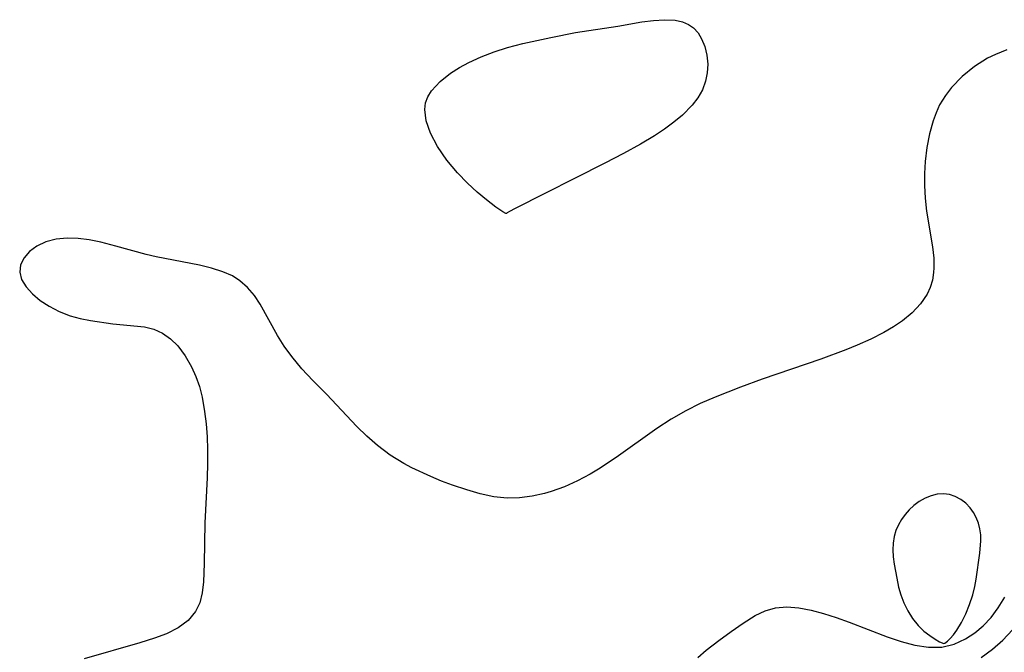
# Model space of a CAD drawing. Header units: metres. Extents: x 1073367 to 1082519, y 1569854 to 1574957.
# Tile 337 of 656: x 1075763 to 1075875, y 1573620 to 1573693. Entities that reach past the tile are written whole.
import ezdxf

# ---------------------------------------------------------------- set-up
doc = ezdxf.new("R2010")
doc.units = ezdxf.units.M
doc.layers.add('CGG_CurvaNivelLidar_v1', color=253, linetype='Continuous', lineweight=30)

msp = doc.modelspace()

# ---------------------------------------------------------------- linework, layer by layer
at = {"layer": 'CGG_CurvaNivelLidar_v1'}
for p, q in [((1075831.216, 1573691.9813, 67), (1075833.9844, 1573692.4432, 67)), ((1075833.9844, 1573692.4432, 67), (1075835.2947, 1573692.6221, 67)), ((1075835.2947, 1573692.6221, 67), (1075836.5397, 1573692.7085, 67)), ((1075836.5397, 1573692.7085, 67), (1075837.7846, 1573692.6442, 67)), ((1075837.7846, 1573692.6442, 67), (1075838.6261, 1573692.458, 67)), ((1075838.6261, 1573692.458, 67), (1075839.3003, 1573692.1695, 67)), ((1075839.3003, 1573692.1695, 67), (1075839.8795, 1573691.7649, 67)), ((1075823.573, 1573690.6798, 67), (1075826.3707, 1573691.2341, 67)), ((1075826.3707, 1573691.2341, 67), (1075831.216, 1573691.9813, 67)), ((1075839.8795, 1573691.7649, 67), (1075840.388, 1573691.1981, 67)), ((1075840.388, 1573691.1981, 67), (1075840.7911, 1573690.5224, 67)), ((1075818.6071, 1573689.5094, 67), (1075820.3776, 1573689.9695, 67)), ((1075820.3776, 1573689.9695, 67), (1075823.573, 1573690.6798, 67)), ((1075840.7911, 1573690.5224, 67), (1075841.156, 1573689.6298, 67)), ((1075815.6061, 1573688.4595, 67), (1075817.0803, 1573689.0235, 67)), ((1075817.0803, 1573689.0235, 67), (1075818.6071, 1573689.5094, 67)), ((1075841.156, 1573689.6298, 67), (1075841.4009, 1573688.6558, 67)), ((1075874.3889, 1573688.7312, 67.5), (1075873.4928, 1573688.2884, 67.5)), ((1075875.7062, 1573689.2409, 67.5), (1075874.3889, 1573688.7312, 67.5)), ((1075813.1132, 1573687.2234, 67), (1075814.2016, 1573687.8161, 67)), ((1075814.2016, 1573687.8161, 67), (1075815.6061, 1573688.4595, 67)), ((1075841.4009, 1573688.6558, 67), (1075841.5052, 1573687.6284, 67)), ((1075841.5052, 1573687.6284, 67), (1075841.4547, 1573686.6434, 67)), ((1075873.4928, 1573688.2884, 67.5), (1075871.984, 1573687.3412, 67.5)), ((1075810.8955, 1573685.6261, 67), (1075812.1007, 1573686.5764, 67)), ((1075812.1007, 1573686.5764, 67), (1075813.1132, 1573687.2234, 67)), ((1075841.4547, 1573686.6434, 67), (1075841.2552, 1573685.6583, 67)), ((1075871.984, 1573687.3412, 67.5), (1075870.5968, 1573686.2156, 67.5)), ((1075809.9258, 1573684.5678, 67), (1075810.8955, 1573685.6261, 67)), ((1075841.2552, 1573685.6583, 67), (1075840.8986, 1573684.6973, 67)), ((1075870.5968, 1573686.2156, 67.5), (1075869.3609, 1573684.934, 67.5)), ((1075809.496, 1573683.8743, 67), (1075809.9258, 1573684.5678, 67)), ((1075840.8986, 1573684.6973, 67), (1075840.3793, 1573683.7828, 67)), ((1075869.3609, 1573684.934, 67.5), (1075868.6764, 1573684.0431, 67.5)), ((1075809.1557, 1573682.4206, 67), (1075809.2438, 1573683.1986, 67)), ((1075809.2438, 1573683.1986, 67), (1075809.496, 1573683.8743, 67)), ((1075840.3793, 1573683.7828, 67), (1075839.7175, 1573682.916, 67)), ((1075868.6764, 1573684.0431, 67.5), (1075868.0187, 1573682.9539, 67.5)), ((1075809.3182, 1573681.1334, 67), (1075809.1557, 1573682.4206, 67)), ((1075839.7175, 1573682.916, 67), (1075838.6239, 1573681.8031, 67)), ((1075867.6064, 1573682.0704, 67.5), (1075867.2623, 1573681.1473, 67.5)), ((1075868.0187, 1573682.9539, 67.5), (1075867.6064, 1573682.0704, 67.5)), ((1075809.7963, 1573679.7401, 67), (1075809.3182, 1573681.1334, 67)), ((1075837.6307, 1573680.9697, 67), (1075836.5541, 1573680.176, 67)), ((1075838.6239, 1573681.8031, 67), (1075837.6307, 1573680.9697, 67)), ((1075867.2623, 1573681.1473, 67.5), (1075866.8404, 1573679.6396, 67.5)), ((1075810.6141, 1573678.1909, 67), (1075809.7963, 1573679.7401, 67)), ((1075836.5541, 1573680.176, 67), (1075835.4116, 1573679.4166, 67)), ((1075835.4116, 1573679.4166, 67), (1075833.795, 1573678.4503, 67)), ((1075866.8404, 1573679.6396, 67.5), (1075866.5432, 1573678.0773, 67.5)), ((1075811.6724, 1573676.6552, 67), (1075810.6141, 1573678.1909, 67)), ((1075833.795, 1573678.4503, 67), (1075831.8651, 1573677.3933, 67)), ((1075866.5432, 1573678.0773, 67.5), (1075866.3584, 1573676.4802, 67.5)), ((1075812.8921, 1573675.1937, 67), (1075811.6724, 1573676.6552, 67)), ((1075831.8651, 1573677.3933, 67), (1075829.7538, 1573676.2949, 67)), ((1075866.3584, 1573676.4802, 67.5), (1075866.2849, 1573675.1188, 67.5)), ((1075814.0224, 1573674.0239, 67), (1075812.8921, 1573675.1937, 67)), ((1075829.7538, 1573676.2949, 67), (1075819.4759, 1573671.1147, 67)), ((1075866.2849, 1573675.1188, 67.5), (1075866.2823, 1573673.7545, 67.5)), ((1075815.1512, 1573672.9798, 67), (1075814.0224, 1573674.0239, 67)), ((1075816.2153, 1573672.0869, 67), (1075815.1512, 1573672.9798, 67)), ((1075866.2823, 1573673.7545, 67.5), (1075866.3573, 1573672.2773, 67.5)), ((1075817.2844, 1573671.2736, 67), (1075816.2153, 1573672.0869, 67)), ((1075866.3573, 1573672.2773, 67.5), (1075866.5103, 1573670.8201, 67.5)), ((1075818.0757, 1573670.7356, 67), (1075817.2844, 1573671.2736, 67)), ((1075818.4065, 1573670.5424, 67), (1075818.0757, 1573670.7356, 67)), ((1075818.8506, 1573670.7746, 67), (1075818.5579, 1573670.595, 67)), ((1075819.4759, 1573671.1147, 67), (1075818.8506, 1573670.7746, 67)), ((1075866.5103, 1573670.8201, 67.5), (1075867.1876, 1573666.7275, 67.5)), ((1075818.5, 1573670.5206, 67), (1075818.4065, 1573670.5424, 67)), ((1075818.5579, 1573670.595, 67), (1075818.5, 1573670.5206, 67)), ((1075767.0006, 1573667.5896, 67.5), (1075765.8255, 1573667.277, 67.5)), ((1075768.2754, 1573667.7238, 67.5), (1075767.0006, 1573667.5896, 67.5)), ((1075769.512, 1573667.682, 67.5), (1075768.2754, 1573667.7238, 67.5)), ((1075770.7903, 1573667.5102, 67.5), (1075769.512, 1573667.682, 67.5)), ((1075772.0979, 1573667.2419, 67.5), (1075770.7903, 1573667.5102, 67.5)), ((1075763.9579, 1573666.1832, 67.5), (1075763.3282, 1573665.4585, 67.5)), ((1075764.7898, 1573666.7976, 67.5), (1075763.9579, 1573666.1832, 67.5)), ((1075765.8255, 1573667.277, 67.5), (1075764.7898, 1573666.7976, 67.5)), ((1075773.8079, 1573666.8031, 67.5), (1075772.0979, 1573667.2419, 67.5)), ((1075777.2871, 1573665.8432, 67.5), (1075773.8079, 1573666.8031, 67.5)), ((1075867.1876, 1573666.7275, 67.5), (1075867.3343, 1573665.4326, 67.5)), ((1075763.3282, 1573665.4585, 67.5), (1075762.9366, 1573664.6623, 67.5)), ((1075778.4405, 1573665.5651, 67.5), (1075777.2871, 1573665.8432, 67.5)), ((1075783.3812, 1573664.6197, 67.5), (1075778.4405, 1573665.5651, 67.5)), ((1075867.3343, 1573665.4326, 67.5), (1075867.3633, 1573664.3339, 67.5)), ((1075762.9366, 1573664.6623, 67.5), (1075762.8317, 1573663.829, 67.5)), ((1075784.7576, 1573664.2944, 67.5), (1075783.3812, 1573664.6197, 67.5)), ((1075786.0572, 1573663.8792, 67.5), (1075784.7576, 1573664.2944, 67.5)), ((1075867.3633, 1573664.3339, 67.5), (1075867.3307, 1573663.7797, 67.5)), ((1075762.8317, 1573663.829, 67.5), (1075763.0537, 1573662.9831, 67.5)), ((1075763.0537, 1573662.9831, 67.5), (1075763.5567, 1573662.1502, 67.5)), ((1075787.1463, 1573663.3858, 67.5), (1075786.0572, 1573663.8792, 67.5)), ((1075788.0171, 1573662.8289, 67.5), (1075787.1463, 1573663.3858, 67.5)), ((1075788.8875, 1573662.0671, 67.5), (1075788.0171, 1573662.8289, 67.5)), ((1075867.1874, 1573662.8942, 67.5), (1075866.9366, 1573662.0812, 67.5)), ((1075867.3307, 1573663.7797, 67.5), (1075867.1874, 1573662.8942, 67.5)), ((1075763.5567, 1573662.1502, 67.5), (1075764.2818, 1573661.3483, 67.5)), ((1075789.6621, 1573661.1592, 67.5), (1075788.8875, 1573662.0671, 67.5)), ((1075866.9366, 1573662.0812, 67.5), (1075866.579, 1573661.3069, 67.5)), ((1075764.2818, 1573661.3483, 67.5), (1075765.182, 1573660.5964, 67.5)), ((1075765.182, 1573660.5964, 67.5), (1075766.2189, 1573659.9154, 67.5)), ((1075790.3416, 1573660.1518, 67.5), (1075789.6621, 1573661.1592, 67.5)), ((1075866.579, 1573661.3069, 67.5), (1075865.831, 1573660.1907, 67.5)), ((1075766.2189, 1573659.9154, 67.5), (1075767.3626, 1573659.3243, 67.5)), ((1075792.3052, 1573656.5708, 67.5), (1075790.3416, 1573660.1518, 67.5)), ((1075865.831, 1573660.1907, 67.5), (1075864.885, 1573659.1746, 67.5)), ((1075767.3626, 1573659.3243, 67.5), (1075768.5885, 1573658.846, 67.5)), ((1075768.5885, 1573658.846, 67.5), (1075769.7464, 1573658.5243, 67.5)), ((1075769.7464, 1573658.5243, 67.5), (1075770.9313, 1573658.2825, 67.5)), ((1075864.885, 1573659.1746, 67.5), (1075863.7759, 1573658.2572, 67.5)), ((1075770.9313, 1573658.2825, 67.5), (1075773.4845, 1573657.8983, 67.5)), ((1075773.4845, 1573657.8983, 67.5), (1075777.0938, 1573657.5626, 67.5)), ((1075777.0938, 1573657.5626, 67.5), (1075778.154, 1573657.3174, 67.5)), ((1075778.154, 1573657.3174, 67.5), (1075779.1482, 1573656.8627, 67.5)), ((1075862.7433, 1573657.5651, 67.5), (1075861.6355, 1573656.9269, 67.5)), ((1075863.7759, 1573658.2572, 67.5), (1075862.7433, 1573657.5651, 67.5)), ((1075779.1482, 1573656.8627, 67.5), (1075780.0761, 1573656.2078, 67.5)), ((1075780.0761, 1573656.2078, 67.5), (1075780.9228, 1573655.3796, 67.5)), ((1075793.0819, 1573655.3492, 67.5), (1075792.3052, 1573656.5708, 67.5)), ((1075860.1452, 1573656.1716, 67.5), (1075858.585, 1573655.4687, 67.5)), ((1075861.6355, 1573656.9269, 67.5), (1075860.1452, 1573656.1716, 67.5)), ((1075780.9228, 1573655.3796, 67.5), (1075781.7674, 1573654.2593, 67.5)), ((1075793.9503, 1573654.1621, 67.5), (1075793.0819, 1573655.3492, 67.5)), ((1075857.2964, 1573654.9395, 67.5), (1075854.4471, 1573653.8817, 67.5)), ((1075858.585, 1573655.4687, 67.5), (1075857.2964, 1573654.9395, 67.5)), ((1075781.7674, 1573654.2593, 67.5), (1075782.4897, 1573652.9845, 67.5)), ((1075795.1095, 1573652.7776, 67.5), (1075793.9503, 1573654.1621, 67.5)), ((1075854.4471, 1573653.8817, 67.5), (1075847.7113, 1573651.5653, 67.5)), ((1075782.4897, 1573652.9845, 67.5), (1075782.975, 1573651.886, 67.5)), ((1075796.3507, 1573651.4439, 67.5), (1075795.1095, 1573652.7776, 67.5)), ((1075782.975, 1573651.886, 67.5), (1075783.3791, 1573650.7253, 67.5)), ((1075847.7113, 1573651.5653, 67.5), (1075845.2412, 1573650.6733, 67.5)), ((1075783.3791, 1573650.7253, 67.5), (1075783.6953, 1573649.5133, 67.5)), ((1075797.9034, 1573649.8569, 67.5), (1075796.3507, 1573651.4439, 67.5)), ((1075845.2412, 1573650.6733, 67.5), (1075842.3397, 1573649.5264, 67.5)), ((1075783.6953, 1573649.5133, 67.5), (1075783.9769, 1573647.8772, 67.5)), ((1075801.364, 1573646.1678, 67.5), (1075797.9034, 1573649.8569, 67.5)), ((1075842.3397, 1573649.5264, 67.5), (1075840.6483, 1573648.7841, 67.5)), ((1075840.6483, 1573648.7841, 67.5), (1075838.9978, 1573647.9706, 67.5)), ((1075783.9769, 1573647.8772, 67.5), (1075784.1415, 1573646.4554, 67.5)), ((1075838.9978, 1573647.9706, 67.5), (1075837.3067, 1573647.0082, 67.5)), ((1075784.1415, 1573646.4554, 67.5), (1075784.2521, 1573645.0026, 67.5)), ((1075802.5248, 1573645.0481, 67.5), (1075801.364, 1573646.1678, 67.5)), ((1075835.6698, 1573645.9556, 67.5), (1075831.0259, 1573642.6261, 67.5)), ((1075837.3067, 1573647.0082, 67.5), (1075835.6698, 1573645.9556, 67.5)), ((1075784.2521, 1573645.0026, 67.5), (1075784.3079, 1573643.5282, 67.5)), ((1075803.7449, 1573643.9944, 67.5), (1075802.5248, 1573645.0481, 67.5)), ((1075805.2092, 1573642.9044, 67.5), (1075803.7449, 1573643.9944, 67.5)), ((1075784.3079, 1573643.5282, 67.5), (1075784.3068, 1573641.9194, 67.5)), ((1075806.754, 1573641.9384, 67.5), (1075805.2092, 1573642.9044, 67.5)), ((1075831.0259, 1573642.6261, 67.5), (1075829.0186, 1573641.2863, 67.5)), ((1075784.3068, 1573641.9194, 67.5), (1075784.2598, 1573640.3023, 67.5)), ((1075807.6727, 1573641.4445, 67.5), (1075806.754, 1573641.9384, 67.5)), ((1075809.8306, 1573640.4357, 67.5), (1075807.6727, 1573641.4445, 67.5)), ((1075784.2598, 1573640.3023, 67.5), (1075784.0148, 1573635.1394, 67.5)), ((1075811.0667, 1573639.9257, 67.5), (1075809.8306, 1573640.4357, 67.5)), ((1075828.0483, 1573640.7061, 67.5), (1075826.5963, 1573639.9418, 67.5)), ((1075829.0186, 1573641.2863, 67.5), (1075828.0483, 1573640.7061, 67.5)), ((1075812.3131, 1573639.4574, 67.5), (1075811.0667, 1573639.9257, 67.5)), ((1075813.9629, 1573638.9071, 67.5), (1075812.3131, 1573639.4574, 67.5)), ((1075825.1116, 1573639.2833, 67.5), (1075823.6015, 1573638.7396, 67.5)), ((1075826.5963, 1573639.9418, 67.5), (1075825.1116, 1573639.2833, 67.5)), ((1075815.4964, 1573638.4685, 67.5), (1075813.9629, 1573638.9071, 67.5)), ((1075817.0284, 1573638.1392, 67.5), (1075815.4964, 1573638.4685, 67.5)), ((1075818.5642, 1573637.9725, 67.5), (1075817.0284, 1573638.1392, 67.5)), ((1075821.4112, 1573638.1908, 67.5), (1075819.987, 1573638.0021, 67.5)), ((1075822.8306, 1573638.5133, 67.5), (1075821.4112, 1573638.1908, 67.5)), ((1075823.6015, 1573638.7396, 67.5), (1075822.8306, 1573638.5133, 67.5)), ((1075867.0401, 1573638.2421, 68), (1075866.346, 1573637.9553, 68)), ((1075867.7469, 1573638.423, 68), (1075867.0401, 1573638.2421, 68)), ((1075868.4542, 1573638.4731, 68), (1075867.7469, 1573638.423, 68)), ((1075869.1385, 1573638.3734, 68), (1075868.4542, 1573638.4731, 68)), ((1075869.8008, 1573638.1454, 68), (1075869.1385, 1573638.3734, 68)), ((1075870.4286, 1573637.8113, 68), (1075869.8008, 1573638.1454, 68)), ((1075819.987, 1573638.0021, 67.5), (1075818.5642, 1573637.9725, 67.5)), ((1075865.0531, 1573637.1159, 68), (1075864.5407, 1573636.6325, 68)), ((1075865.6784, 1573637.5776, 68), (1075865.0531, 1573637.1159, 68)), ((1075866.346, 1573637.9553, 68), (1075865.6784, 1573637.5776, 68)), ((1075871.0065, 1573637.3847, 68), (1075870.4286, 1573637.8113, 68)), ((1075871.5147, 1573636.8708, 68), (1075871.0065, 1573637.3847, 68)), ((1075864.0769, 1573636.0959, 68), (1075863.6642, 1573635.5171, 68)), ((1075864.5407, 1573636.6325, 68), (1075864.0769, 1573636.0959, 68)), ((1075871.8968, 1573636.3353, 68), (1075871.5147, 1573636.8708, 68)), ((1075872.2086, 1573635.7447, 68), (1075871.8968, 1573636.3353, 68)), ((1075784.0148, 1573635.1394, 67.5), (1075783.9229, 1573630.5119, 67.5)), ((1075863.3085, 1573634.904, 68), (1075863.0199, 1573634.2615, 68)), ((1075863.6642, 1573635.5171, 68), (1075863.3085, 1573634.904, 68)), ((1075872.4527, 1573635.1128, 68), (1075872.2086, 1573635.7447, 68)), ((1075872.627, 1573634.4506, 68), (1075872.4527, 1573635.1128, 68)), ((1075862.8134, 1573633.592, 68), (1075862.6952, 1573632.8305, 68)), ((1075863.0199, 1573634.2615, 68), (1075862.8134, 1573633.592, 68)), ((1075872.7252, 1573633.7663, 68), (1075872.627, 1573634.4506, 68)), ((1075872.743, 1573633.0862, 68), (1075872.7252, 1573633.7663, 68)), ((1075862.6952, 1573632.8305, 68), (1075862.6703, 1573632.0461, 68)), ((1075872.619, 1573631.6946, 68), (1075872.743, 1573633.0862, 68)), ((1075862.6703, 1573632.0461, 68), (1075862.7149, 1573631.2459, 68)), ((1075872.1875, 1573628.718, 68), (1075872.619, 1573631.6946, 68)), ((1075783.9229, 1573630.5119, 67.5), (1075783.842, 1573628.3946, 67.5)), ((1075862.7149, 1573631.2459, 68), (1075862.8109, 1573630.4355, 68)), ((1075862.8109, 1573630.4355, 68), (1075863.1037, 1573628.801, 68)), ((1075783.842, 1573628.3946, 67.5), (1075783.6966, 1573627.1473, 67.5)), ((1075863.1037, 1573628.801, 68), (1075863.3292, 1573627.7818, 68)), ((1075872.0226, 1573627.844, 68), (1075872.1875, 1573628.718, 68)), ((1075783.6966, 1573627.1473, 67.5), (1075783.4178, 1573626.0018, 67.5)), ((1075863.3292, 1573627.7818, 68), (1075863.5851, 1573626.9108, 68)), ((1075863.5851, 1573626.9108, 68), (1075863.9388, 1573625.9918, 68)), ((1075871.4468, 1573625.8089, 68), (1075871.7946, 1573626.913, 68)), ((1075871.7946, 1573626.913, 68), (1075872.0226, 1573627.844, 68)), ((1075783.4178, 1573626.0018, 67.5), (1075782.949, 1573624.9843, 67.5)), ((1075863.9388, 1573625.9918, 68), (1075864.3873, 1573625.0716, 68)), ((1075871.0202, 1573624.7317, 68), (1075871.4468, 1573625.8089, 68)), ((1075874.7171, 1573625.4343, 67.5), (1075875.466, 1573626.633, 67.5)), ((1075782.949, 1573624.9843, 67.5), (1075782.0892, 1573623.9688, 67.5)), ((1075845.5655, 1573623.6732, 67.5), (1075846.935, 1573624.5297, 67.5)), ((1075846.935, 1573624.5297, 67.5), (1075848.0673, 1573625.0704, 67.5)), ((1075848.0673, 1573625.0704, 67.5), (1075849.253, 1573625.414, 67.5)), ((1075849.253, 1573625.414, 67.5), (1075850.5508, 1573625.519, 67.5)), ((1075850.5508, 1573625.519, 67.5), (1075851.9084, 1573625.4137, 67.5)), ((1075851.9084, 1573625.4137, 67.5), (1075853.3106, 1573625.1569, 67.5)), ((1075853.3106, 1573625.1569, 67.5), (1075854.746, 1573624.7852, 67.5)), ((1075854.746, 1573624.7852, 67.5), (1075856.2004, 1573624.3256, 67.5)), ((1075864.3873, 1573625.0716, 68), (1075864.927, 1573624.1959, 68)), ((1075870.5311, 1573623.7347, 68), (1075871.0202, 1573624.7317, 68)), ((1075873.8977, 1573624.3302, 67.5), (1075874.7171, 1573625.4343, 67.5)), ((1075782.0892, 1573623.9688, 67.5), (1075780.9545, 1573623.1365, 67.5)), ((1075844.1781, 1573622.7286, 67.5), (1075845.5655, 1573623.6732, 67.5)), ((1075856.2004, 1573624.3256, 67.5), (1075857.6608, 1573623.7997, 67.5)), ((1075857.6608, 1573623.7997, 67.5), (1075862.0249, 1573622.0973, 67.5)), ((1075864.927, 1573624.1959, 68), (1075865.5514, 1573623.408, 68)), ((1075865.5514, 1573623.408, 68), (1075866.2099, 1573622.7652, 68)), ((1075869.9997, 1573622.8682, 68), (1075870.5311, 1573623.7347, 68)), ((1075873.0082, 1573623.3734, 67.5), (1075873.8977, 1573624.3302, 67.5)), ((1075779.613, 1573622.456, 67.5), (1075778.246, 1573621.9375, 67.5)), ((1075780.9545, 1573623.1365, 67.5), (1075779.613, 1573622.456, 67.5)), ((1075842.7573, 1573621.703, 67.5), (1075844.1781, 1573622.7286, 67.5)), ((1075866.2099, 1573622.7652, 68), (1075866.8765, 1573622.2383, 68)), ((1075869.2307, 1573621.9195, 68), (1075869.6046, 1573622.3435, 68)), ((1075869.6046, 1573622.3435, 68), (1075869.9997, 1573622.8682, 68)), ((1075870.9895, 1573621.8618, 67.5), (1075872.035, 1573622.5459, 67.5)), ((1075872.035, 1573622.5459, 67.5), (1075873.0082, 1573623.3734, 67.5)), ((1075875.2461, 1573621.7383, 67), (1075876.3492, 1573622.9235, 67)), ((1075776.5592, 1573621.4016, 67.5), (1075770.2208, 1573619.6039, 67.5)), ((1075778.246, 1573621.9375, 67.5), (1075776.5592, 1573621.4016, 67.5)), ((1075841.3385, 1573620.5884, 67.5), (1075842.7573, 1573621.703, 67.5)), ((1075862.0249, 1573622.0973, 67.5), (1075863.6197, 1573621.5595, 67.5)), ((1075863.6197, 1573621.5595, 67.5), (1075865.1958, 1573621.1446, 67.5)), ((1075866.8765, 1573622.2383, 68), (1075867.4944, 1573621.8287, 68)), ((1075867.4944, 1573621.8287, 68), (1075868.0081, 1573621.5388, 68)), ((1075868.0081, 1573621.5388, 68), (1075868.5, 1573621.3354, 68)), ((1075868.2705, 1573620.9352, 67.5), (1075869.667, 1573621.2635, 67.5)), ((1075868.5, 1573621.3354, 68), (1075868.6249, 1573621.3806, 68)), ((1075868.6249, 1573621.3806, 68), (1075868.9064, 1573621.6039, 68)), ((1075868.9064, 1573621.6039, 68), (1075869.2307, 1573621.9195, 68)), ((1075869.667, 1573621.2635, 67.5), (1075870.9895, 1573621.8618, 67.5)), ((1075874.0528, 1573620.6784, 67), (1075875.2461, 1573621.7383, 67)), ((1075840.3711, 1573619.7578, 67.5), (1075841.3385, 1573620.5884, 67.5)), ((1075865.1958, 1573621.1446, 67.5), (1075866.7568, 1573620.9103, 67.5)), ((1075866.7568, 1573620.9103, 67.5), (1075868.2705, 1573620.9352, 67.5)), ((1075872.7823, 1573619.7581, 67), (1075874.0528, 1573620.6784, 67))]:
    msp.add_line(p, q, dxfattribs=at)

doc.saveas('drawing.dxf')
